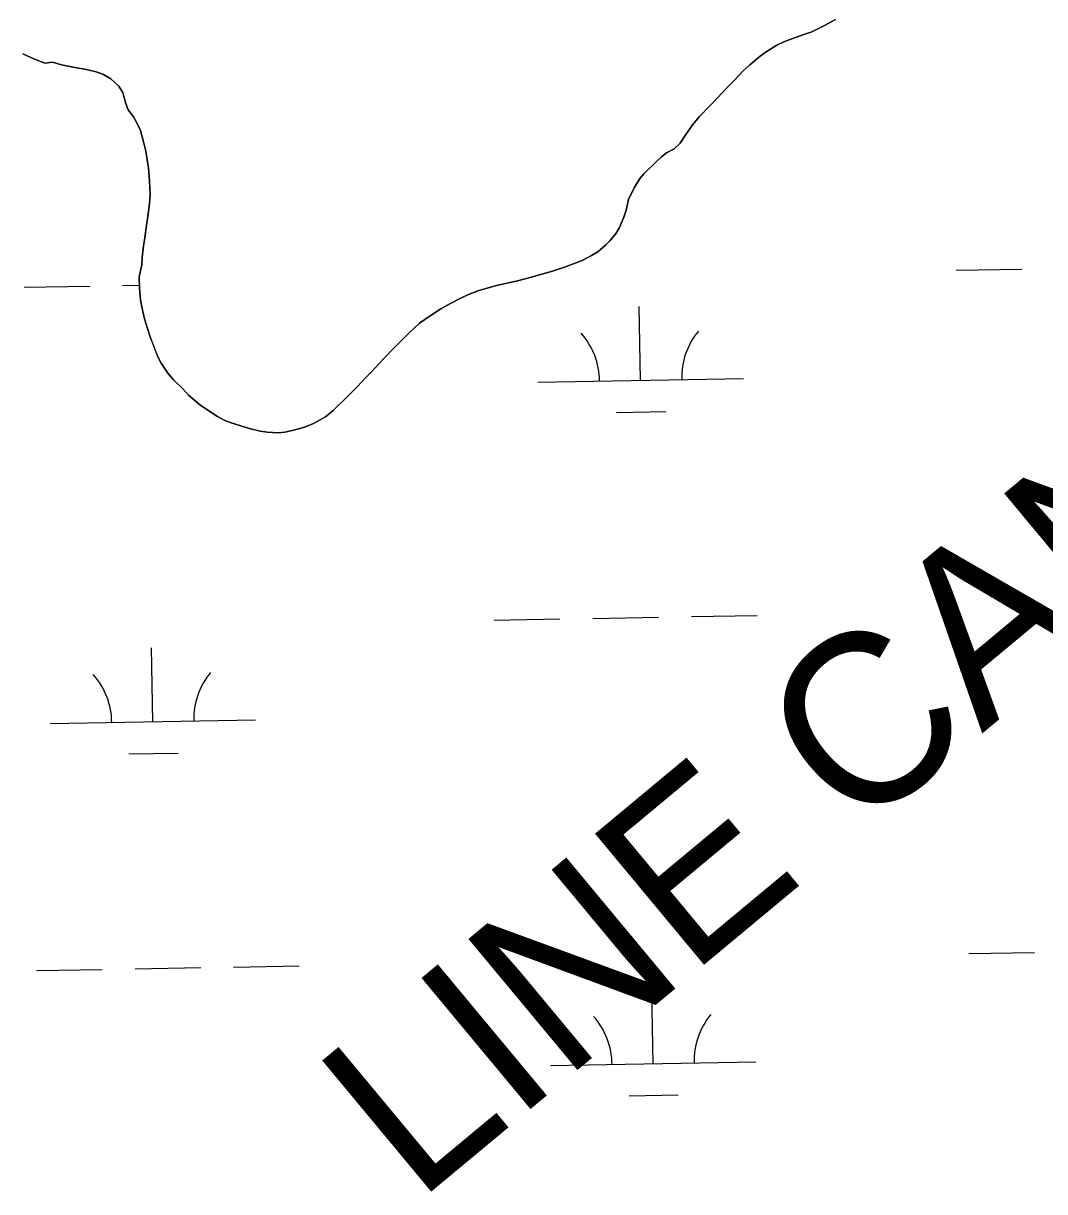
# Model space of a CAD drawing. Extents: x 3925854 to 3964121, y 224593 to 250589.
# Drawn here: x 3958680 to 3959177, y 235511 to 236080 of the extents above; entities that cross this region are included whole.
import ezdxf

# ---------------------------------------------------------------- set-up
doc = ezdxf.new("R2010")
doc.units = 0
for name, color, linetype in [('V-RIVR-IDEN', 7, 'Continuous'), ('V-TOPO-SHOR', 7, 'Continuous'), ('V-WETL-SWMP', 7, 'Continuous')]:
    doc.layers.add(name, color=color, linetype=linetype)

msp = doc.modelspace()

# ---------------------------------------------------------------- linework, layer by layer
at = {"layer": 'V-TOPO-SHOR'}
for points in [[(3959075.025, 236082.035), (3959070.097, 236079.293), (3959063.531, 236075.986), (3959060.14, 236074.859), (3959055.108, 236073.168), (3959049.957, 236071.242), (3959046.555, 236069.532), (3959041.745, 236066.673), (3959038.335, 236064.146), (3959033.391, 236060.005), (3959030.212, 236057.244), (3959025.727, 236052.399), (3959022.309, 236048.94), (3959017.588, 236043.863), (3959014.049, 236040.172), (3959008.741, 236034.637), (3959005.55, 236030.942), (3959002.47, 236026.547), (3958999.386, 236021.802), (3958996.555, 236019.037), (3958992.803, 236017.097), (3958990.334, 236015.144), (3958987.389, 236012.496), (3958981.965, 236007.077), (3958979.958, 236004.768), (3958977.228, 236000.484), (3958974.361, 235994.457), (3958973.137, 235989.222), (3958972.049, 235985.855), (3958969.895, 235980.866), (3958968.23, 235977.97), (3958965.276, 235974.39), (3958963.153, 235972.199), (3958959.384, 235968.978), (3958956.335, 235967.147), (3958951.76, 235964.751), (3958948.364, 235963.391), (3958943.213, 235961.466), (3958937.362, 235959.551), (3958929.176, 235957.31), (3958925.318, 235956.19), (3958919.587, 235954.621), (3958915.848, 235953.847), (3958910.12, 235952.514), (3958904.858, 235951.174), (3958901.467, 235950.163), (3958896.431, 235948.121), (3958893.031, 235946.527), (3958886.934, 235943.449), (3958882.947, 235941.278), (3958877.78, 235937.84), (3958872.608, 235934.285), (3958867.544, 235929.562), (3958865.42, 235927.37), (3958861.881, 235923.797), (3958859.407, 235921.493), (3958855.749, 235917.571), (3958853.154, 235914.802), (3958849.376, 235910.649), (3958846.429, 235907.767), (3958842.065, 235903.153), (3958837.346, 235898.309), (3958830.393, 235891.627), (3958826.86, 235888.637), (3958820.878, 235885.323), (3958817.13, 235883.848), (3958812.102, 235882.39), (3958807.074, 235881.166), (3958803.574, 235880.854), (3958798.448, 235881.145), (3958794.956, 235881.651), (3958789.609, 235882.994), (3958786.007, 235884.084), (3958780.897, 235885.657), (3958777.53, 235886.978), (3958774.169, 235888.764), (3958769.08, 235892.202), (3958765.494, 235894.691), (3958760.181, 235899.182), (3958757.185, 235902.362)], [(3958757.185, 235902.362), (3958752.573, 235906.845), (3958750.044, 235909.903), (3958746.833, 235914.72), (3958745.235, 235917.769), (3958743.31, 235922.687), (3958741.383, 235927.606), (3958740.256, 235931.114), (3958738.684, 235936.38), (3958737.907, 235939.886), (3958736.803, 235945.376), (3958736.287, 235951.211), (3958736.117, 235956.808), (3958737.348, 235962.625), (3958737.623, 235966.235), (3958738.268, 235971.824), (3958738.78, 235975.781), (3958739.665, 235981.95), (3958740.295, 235986.14), (3958741.184, 235992.542), (3958741.465, 235996.853), (3958741.188, 236003.384), (3958740.562, 236009.686), (3958739.372, 236017.976), (3958738.258, 236022.537), (3958736.689, 236028.032), (3958735.323, 236031.079), (3958733.381, 236034.598), (3958730.739, 236038.124), (3958729.496, 236041.637), (3958728.153, 236046.433), (3958726.205, 236049.601), (3958722.283, 236053.142), (3958718.345, 236055.401), (3958715.095, 236056.605), (3958709.631, 236057.949), (3958705.557, 236058.578), (3958698.346, 236060.058), (3958693.929, 236061.275), (3958690.193, 236060.851), (3958685.085, 236062.774), (3958679.402, 236065.285)]]:
    msp.add_lwpolyline(points, dxfattribs=at)
at = {"layer": 'V-WETL-SWMP'}
for p, q in [((3959070.098, 236079.293), (3959075.025, 236082.035)), ((3959060.139, 236074.859), (3959063.532, 236075.986)), ((3959063.532, 236075.986), (3959070.098, 236079.293)), ((3959046.556, 236069.533), (3959049.956, 236071.243)), ((3959049.956, 236071.243), (3959055.107, 236073.167)), ((3959055.107, 236073.167), (3959060.139, 236074.859)), ((3958679.402, 236065.285), (3958685.086, 236062.773)), ((3959038.334, 236064.147), (3959041.744, 236066.673)), ((3959041.744, 236066.673), (3959046.556, 236069.533)), ((3958685.086, 236062.773), (3958690.194, 236060.85)), ((3958690.194, 236060.85), (3958693.929, 236061.274)), ((3958693.929, 236061.274), (3958698.346, 236060.058)), ((3958698.346, 236060.058), (3958705.557, 236058.578)), ((3959030.213, 236057.244), (3959033.391, 236060.006)), ((3959033.391, 236060.006), (3959038.334, 236064.147)), ((3958705.557, 236058.578), (3958709.63, 236057.949)), ((3958709.63, 236057.949), (3958715.094, 236056.605)), ((3958715.094, 236056.605), (3958718.344, 236055.402)), ((3958718.344, 236055.402), (3958722.283, 236053.143)), ((3958722.283, 236053.143), (3958726.206, 236049.601)), ((3959025.728, 236052.398), (3959030.213, 236057.244)), ((3958726.206, 236049.601), (3958728.152, 236046.432)), ((3959017.588, 236043.863), (3959022.308, 236048.939)), ((3959022.308, 236048.939), (3959025.728, 236052.398)), ((3958728.152, 236046.432), (3958729.497, 236041.637)), ((3959014.049, 236040.173), (3959017.588, 236043.863)), ((3958729.497, 236041.637), (3958730.74, 236038.125)), ((3958730.74, 236038.125), (3958733.381, 236034.598)), ((3959008.74, 236034.637), (3959014.049, 236040.173)), ((3958733.381, 236034.598), (3958735.323, 236031.079)), ((3958735.323, 236031.079), (3958736.688, 236028.032)), ((3959002.47, 236026.547), (3959005.551, 236030.942)), ((3959005.551, 236030.942), (3959008.74, 236034.637)), ((3958736.688, 236028.032), (3958738.258, 236022.536)), ((3958999.385, 236021.802), (3959002.47, 236026.547)), ((3958738.258, 236022.536), (3958739.372, 236017.976)), ((3958992.804, 236017.097), (3958996.556, 236019.036)), ((3958996.556, 236019.036), (3958999.385, 236021.802)), ((3958739.372, 236017.976), (3958740.561, 236009.686)), ((3958987.389, 236012.495), (3958990.334, 236015.143)), ((3958990.334, 236015.143), (3958992.804, 236017.097)), ((3958740.561, 236009.686), (3958741.189, 236003.384)), ((3958981.966, 236007.077), (3958987.389, 236012.495)), ((3958741.189, 236003.384), (3958741.465, 235996.852)), ((3958977.228, 236000.485), (3958979.958, 236004.768)), ((3958979.958, 236004.768), (3958981.966, 236007.077)), ((3958741.465, 235996.852), (3958741.184, 235992.542)), ((3958974.362, 235994.456), (3958977.228, 236000.485)), ((3958741.184, 235992.542), (3958740.295, 235986.14)), ((3958973.137, 235989.223), (3958974.362, 235994.456)), ((3958740.295, 235986.14), (3958739.665, 235981.95)), ((3958969.895, 235980.866), (3958972.05, 235985.855)), ((3958972.05, 235985.855), (3958973.137, 235989.223)), ((3958739.665, 235981.95), (3958738.779, 235975.782)), ((3958968.23, 235977.971), (3958969.895, 235980.866)), ((3958738.779, 235975.782), (3958738.268, 235971.824)), ((3958963.152, 235972.199), (3958965.276, 235974.39)), ((3958965.276, 235974.39), (3958968.23, 235977.971)), ((3958738.268, 235971.824), (3958737.622, 235966.235)), ((3958956.334, 235967.147), (3958959.385, 235968.977)), ((3958959.385, 235968.977), (3958963.152, 235972.199)), ((3958737.348, 235962.624), (3958736.117, 235956.809)), ((3958737.622, 235966.235), (3958737.348, 235962.624)), ((3958943.213, 235961.466), (3958948.364, 235963.39)), ((3958948.364, 235963.39), (3958951.76, 235964.75)), ((3958951.76, 235964.75), (3958956.334, 235967.147)), ((3958736.117, 235956.809), (3958736.287, 235951.212)), ((3958925.317, 235956.189), (3958929.177, 235957.311)), ((3958929.177, 235957.311), (3958937.362, 235959.55)), ((3958937.362, 235959.55), (3958943.213, 235961.466)), ((3959133.86, 235959.953), (3959165.855, 235960.535)), ((3958680.027, 235951.701), (3958712.022, 235952.283)), ((3958728.019, 235952.574), (3958736.241, 235952.723)), ((3958736.287, 235951.212), (3958736.804, 235945.377)), ((3958901.467, 235950.163), (3958904.859, 235951.174)), ((3958904.859, 235951.174), (3958910.12, 235952.513)), ((3958910.12, 235952.513), (3958915.847, 235953.848)), ((3958915.847, 235953.848), (3958919.587, 235954.621)), ((3958919.587, 235954.621), (3958925.317, 235956.189)), ((3958736.804, 235945.377), (3958737.908, 235939.885)), ((3958886.935, 235943.449), (3958893.032, 235946.528)), ((3958893.032, 235946.528), (3958896.431, 235948.121)), ((3958896.431, 235948.121), (3958901.467, 235950.163)), ((3958737.908, 235939.885), (3958738.684, 235936.379)), ((3958877.779, 235937.84), (3958882.947, 235941.279)), ((3958882.947, 235941.279), (3958886.935, 235943.449)), ((3958980.216, 235906.409), (3958979.562, 235942.403)), ((3958738.684, 235936.379), (3958740.257, 235931.115)), ((3958867.543, 235929.562), (3958872.609, 235934.284)), ((3958872.609, 235934.284), (3958877.779, 235937.84)), ((3958740.257, 235931.115), (3958741.383, 235927.605)), ((3958865.42, 235927.371), (3958867.543, 235929.562)), ((3958741.383, 235927.605), (3958743.309, 235922.687)), ((3958743.309, 235922.687), (3958745.236, 235917.769)), ((3958859.408, 235921.493), (3958861.882, 235923.797)), ((3958861.882, 235923.797), (3958865.42, 235927.371)), ((3958745.236, 235917.769), (3958746.833, 235914.72)), ((3958853.154, 235914.802), (3958855.75, 235917.571)), ((3958855.75, 235917.571), (3958859.408, 235921.493)), ((3958746.833, 235914.72), (3958750.043, 235909.904)), ((3958849.376, 235910.648), (3958853.154, 235914.802)), ((3958750.043, 235909.904), (3958752.573, 235906.845)), ((3958752.573, 235906.845), (3958757.186, 235902.363)), ((3958842.064, 235903.153), (3958846.429, 235907.767)), ((3958846.429, 235907.767), (3958849.376, 235910.648)), ((3958930.224, 235905.5), (3959030.208, 235907.318)), ((3958757.186, 235902.363), (3958760.181, 235899.181)), ((3958837.346, 235898.31), (3958842.064, 235903.153)), ((3958760.181, 235899.181), (3958765.493, 235894.691)), ((3958765.493, 235894.691), (3958769.079, 235892.203)), ((3958830.392, 235891.627), (3958837.346, 235898.31)), ((3958769.079, 235892.203), (3958774.169, 235888.764)), ((3958774.169, 235888.764), (3958777.53, 235886.978)), ((3958820.878, 235885.322), (3958826.861, 235888.636)), ((3958826.861, 235888.636), (3958830.392, 235891.627)), ((3958968.499, 235890.762), (3958992.495, 235891.199)), ((3958777.53, 235886.978), (3958780.896, 235885.657)), ((3958780.896, 235885.657), (3958786.007, 235884.084)), ((3958786.007, 235884.084), (3958789.609, 235882.994)), ((3958789.609, 235882.994), (3958794.957, 235881.651)), ((3958812.102, 235882.391), (3958817.131, 235883.849)), ((3958817.131, 235883.849), (3958820.878, 235885.322)), ((3958794.957, 235881.651), (3958798.448, 235881.146)), ((3958798.448, 235881.146), (3958803.574, 235880.855)), ((3958803.574, 235880.855), (3958807.075, 235881.165)), ((3958807.075, 235881.165), (3958812.102, 235882.391)), ((3959004.903, 235791.407), (3959036.898, 235791.988)), ((3958908.919, 235789.661), (3958940.914, 235790.243)), ((3958956.911, 235790.534), (3958988.906, 235791.116)), ((3958742.727, 235740.202), (3958742.072, 235776.196)), ((3958692.735, 235739.293), (3958792.718, 235741.111)), ((3958731.009, 235724.555), (3958755.005, 235724.992)), ((3959139.908, 235627.333), (3959171.903, 235627.915)), ((3958782.059, 235620.826), (3958814.054, 235621.408)), ((3958686.075, 235619.081), (3958718.07, 235619.663)), ((3958734.067, 235619.954), (3958766.062, 235620.535)), ((3958986.264, 235573.789), (3958985.61, 235609.783)), ((3958936.273, 235572.88), (3959036.256, 235574.698)), ((3958974.547, 235558.142), (3958998.543, 235558.579))]:
    msp.add_line(p, q, dxfattribs=at)
for centre, start, end in [((3958924.974, 235905.879), 0.26988, 41.81354), ((3959035.441, 235907.888), 140.26988, 181.81353), ((3958687.484, 235739.672), 0.26988, 41.81354), ((3958797.952, 235741.681), 140.26988, 181.81353), ((3958931.022, 235573.259), 0.26988, 41.81354), ((3959041.489, 235575.268), 140.26988, 181.81353)]:
    msp.add_arc(centre, 35.246, start, end, dxfattribs=at)

# ---------------------------------------------------------------- texts
at = {"layer": 'V-RIVR-IDEN'}
msp.add_text('LINE CANAL', height=82.9998, rotation=39.74102, dxfattribs=at).set_placement((3958871.255, 235505.679))

doc.saveas('drawing.dxf')
